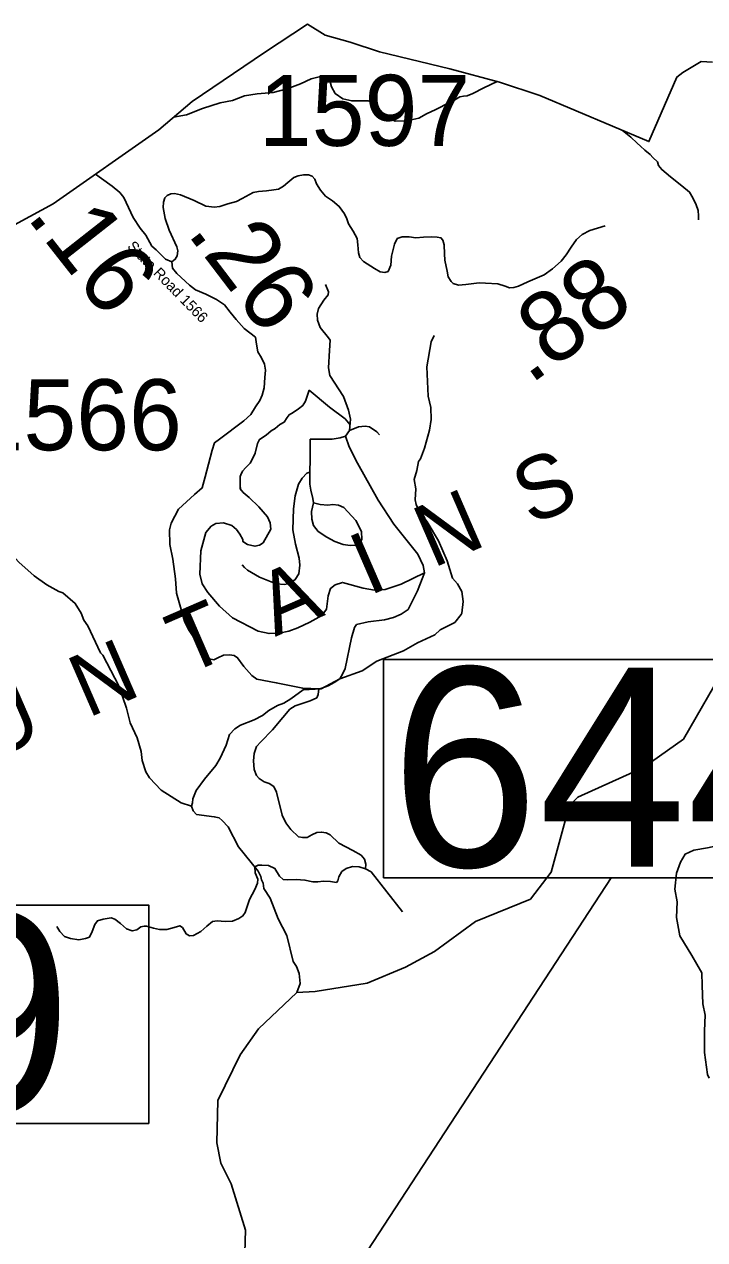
# Model space of a CAD drawing. Extents: x 1248224 to 1454986, y 825081 to 985870.
# Drawn here: x 1308155 to 1312944, y 953644 to 962200 of the extents above; entities that cross this region are included whole.
import ezdxf

# ---------------------------------------------------------------- set-up
doc = ezdxf.new("R2010")
doc.units = 0
for name, color, linetype in [('Exist Boundary Political CountyLine', 7, 'Continuous'), ('Exist Geographical Mountain Summit Label', 7, 'Continuous'), ('Exist Hydrographic Misc Water Feature', 7, 'Continuous'), ('Exist Road Non-System Type 51', 7, 'Continuous'), ('Exist Road Secondary Mileage Hundredths English Label', 7, 'Continuous'), ('Exist Road Secondary Structure Standard Bridge Number Label', 7, 'Continuous'), ('Exist Road Secondary Type 51 Attributed', 7, 'Continuous'), ('Exist Road Secondary Type 51 Label', 7, 'Continuous'), ('Exist Road Secondary Type 51 Number Label', 7, 'Continuous')]:
    doc.layers.add(name, color=color, linetype=linetype)

msp = doc.modelspace()

# ---------------------------------------------------------------- linework, layer by layer
at = {"layer": 'Exist Boundary Political CountyLine'}
msp.add_lwpolyline([(1307919.1, 960699.2), (1308357.9, 960936.8), (1309102.5, 961456.5), (1309336, 961657.5), (1309846.5, 962002.5), (1310148.7, 962199.9), (1310272, 962123.6), (1310447.6, 962074.9), (1310655.3, 962005.8), (1311149.7, 961885.4), (1311500.6, 961793.3), (1311782.9, 961699.6), (1312551.4, 961374.2), (1312747.6, 961828.1), (1312789.2, 961860.8), (1312919.7, 961937.8), (1312999, 961934.4)], dxfattribs=at)
at = {"layer": 'Exist Hydrographic Misc Water Feature'}
for points in [[(1311039.2, 960008.1), (1311018.2, 959964.2), (1310988.1, 959789.1), (1310997.3, 959582.1), (1311015.5, 959502.2), (1311017.5, 959417.6), (1311005.7, 959342.3), (1310970.9, 959216.6), (1310943.1, 959141.7), (1310930.6, 959121.4), (1310917, 959057.7), (1310899.6, 958996.5), (1310910.1, 958929.8), (1310906.3, 958851.8), (1310913.6, 958819.7), (1310936.3, 958767.6), (1310990.7, 958698.4), (1311069.7, 958563.8), (1311130.4, 958422.3), (1311169.7, 958301.6), (1311204.7, 958260.7), (1311235.5, 958207.6), (1311243.8, 958136), (1311233.9, 958055.7), (1311229.7, 958046), (1311184.4, 957988.6), (1311083.1, 957937.3), (1311044.3, 957901.9), (1310922.8, 957845.3), (1310823.5, 957789.1), (1310635.6, 957715.6), (1310532, 957649.6), (1310374.6, 957591.2), (1310244.8, 957520.7), (1310116.5, 957515.1), (1310031, 957451.1), (1309982.3, 957420.2), (1309936, 957405.5), (1309875.1, 957370.5), (1309830.2, 957333.7), (1309773.4, 957303.7), (1309676.5, 957265.4), (1309635.9, 957240.7), (1309599, 957201.3), (1309575.2, 957125.4), (1309532.9, 957032.7), (1309503.7, 956981.6), (1309423.4, 956887.1), (1309365.5, 956806.2), (1309340.1, 956746.9), (1309339.5, 956719), (1309331, 956695.3)], [(1308022.3, 958516.5), (1308116, 958414.5), (1308223.8, 958316.3), (1308314.4, 958253.8), (1308397.4, 958206.1), (1308425.2, 958197.4), (1308513.5, 958123.4), (1308555.9, 958054.4), (1308574.8, 958005.6), (1308601.9, 957964.9), (1308691.6, 957775.1), (1308707.2, 957758.4)], [(1308707.2, 957758.4), (1308820.3, 957541.9), (1308874.6, 957386.5), (1308900.2, 957281.8), (1308949.9, 957176.6), (1308977.7, 957080), (1308984.2, 957017.4), (1309010.3, 956936.4), (1309035.4, 956895.7), (1309117.4, 956808), (1309259.5, 956720.5), (1309331, 956695.3)], [(1309707, 953553.4), (1309711, 953710.9), (1309610, 954037.9), (1309539.1, 954183.8), (1309509, 954325.5), (1309516, 954624.2), (1309673.1, 954946.1), (1309803.1, 955127.3), (1310073, 955384.5), (1310201.1, 955391.8), (1310569.1, 955450.1), (1310838.1, 955562.9), (1311041.1, 955673.7), (1311330.1, 955884.6), (1311717.2, 956041), (1311863.1, 956231.7), (1311990.1, 956695.4), (1312050.1, 956759.9), (1312514.1, 956967.2), (1312794.1, 957168.5), (1313098.1, 957694.2)], [(1309331, 956695.3), (1309342.2, 956663.1), (1309367.7, 956638), (1309491.3, 956621.5), (1309527.2, 956612.6), (1309546.8, 956595.8), (1309589.7, 956550.6), (1309662.5, 956408.8), (1309800.6, 956237.8), (1309819.8, 956201.3), (1309823.2, 956177.4), (1309836.7, 956153.4), (1309839.8, 956117.2), (1309886.2, 956048.2), (1309940.9, 955902.6), (1310002.3, 955784.8), (1310048, 955603.3), (1310071.2, 955566.7), (1310090.2, 955518.7), (1310096.4, 955446.4), (1310073, 955384.5)]]:
    msp.add_lwpolyline(points, dxfattribs=at)
at = {"layer": 'Exist Road Non-System Type 51'}
msp.add_line((1310443.8, 959340.5), (1310415.8, 959300.8), dxfattribs=at)
for points in [[(1309205.6, 961545.3), (1309295.9, 961561.7), (1309409.9, 961606.9), (1309533, 961647.9), (1309621, 961664.1), (1309703.9, 961696.2), (1309794.3, 961710), (1309906.5, 961719.4), (1310005.3, 961745.2), (1310098.3, 961781), (1310173, 961815.3), (1310229.4, 961830), (1310261.4, 961831.4), (1310279.3, 961826.8), (1310297.1, 961814.4), (1310308.7, 961794.2), (1310317.8, 961760), (1310342.9, 961713.3), (1310396, 961676), (1310459.7, 961660.5), (1310529.8, 961660.9), (1310575.8, 961662), (1310609.6, 961647.1), (1310650.5, 961604), (1310675.7, 961571.5), (1310707.2, 961546.6), (1310764.7, 961517.3), (1310846.8, 961521.4), (1310931.2, 961539.6), (1310985.9, 961570.3), (1311050.7, 961600.8), (1311148.8, 961649), (1311185.3, 961668.5), (1311219.6, 961689.5), (1311246.3, 961693.1), (1311272, 961696.7), (1311312, 961712.1), (1311390.1, 961752.1), (1311482.8, 961798)], [(1312900.3, 960823.3), (1312900.1, 960852), (1312898.2, 960889.3), (1312884.5, 960928.5), (1312860.9, 960977.6), (1312837.4, 961018.8), (1312782.5, 961063.9), (1312704.1, 961126.7), (1312641.4, 961177.7), (1312619.8, 961207.1), (1312612, 961230.7), (1312578.6, 961262.1), (1312561, 961283.6), (1312521.8, 961315), (1312492.4, 961342.5), (1312468.8, 961362.1), (1312423.8, 961404.6), (1312366.3, 961452.6)], [(1310275.5, 960368.7), (1310295.9, 960316.9), (1310294.1, 960296.5), (1310262.6, 960257.6), (1310225.6, 960200.1), (1310216.3, 960159.4), (1310218.2, 960116.8), (1310236.7, 960064.9), (1310295.7, 959993), (1310308.6, 959975.8), (1310303.3, 959903.7), (1310295.7, 959782.5), (1310304.3, 959726.7), (1310401.8, 959580.7), (1310436.8, 959482.8), (1310450.8, 959419.8), (1310443.8, 959340.5)], [(1309677.8, 958938.7), (1309675, 958930.5), (1309673.9, 958985.8), (1309673.9, 959017.2), (1309677.8, 959029), (1309691.6, 959054.5), (1309715.1, 959080), (1309744.5, 959111.4), (1309766.1, 959150.6), (1309779.8, 959182), (1309795.5, 959248.7), (1309809.2, 959278.1), (1309858.2, 959307.6), (1309893.5, 959339), (1309920.9, 959354.7), (1309954.3, 959382.1), (1309983.7, 959399.8), (1310005.2, 959433.1), (1310019, 959450.8), (1310046.4, 959466.5), (1310083.7, 959492), (1310115, 959515.5), (1310134.6, 959546.9), (1310159.6, 959624.7)], [(1310159.6, 959624.7), (1310302.7, 959505), (1310412.5, 959422.6), (1310447.6, 959381.2)], [(1310228.5, 957523), (1310114.3, 957526.5), (1309927.9, 957565), (1309791.5, 957590.7), (1309756.6, 957615.2), (1309699.5, 957678.1), (1309655.6, 957741.1), (1309632.3, 957757.4), (1309599.7, 957762.1), (1309556.6, 957758.6), (1309517, 957739.9), (1309489, 957725.9), (1309457.6, 957732.9), (1309426.1, 957790), (1309409.8, 957819.2), (1309357.3, 957868.2), (1309309.6, 957939.3), (1309282.8, 957997.6), (1309226, 958194.9), (1309219, 958296.4), (1309199.2, 958434), (1309178.2, 958539), (1309175.7, 958640.2), (1309188.5, 958687.5), (1309240, 958786.2), (1309351.6, 958889.3), (1309407.4, 958936.5), (1309428.9, 959013.8), (1309450.3, 959104), (1309476.1, 959202.8), (1309493.2, 959254.3), (1309527.6, 959280.1), (1309699.2, 959408.9), (1309749.1, 959453.9)], [(1310415.8, 959300.8), (1310378.9, 959287.9), (1310320.6, 959278.6), (1310264.7, 959278.6), (1310166.8, 959279.7)], [(1310415.8, 959300.8), (1310441.4, 959226.2), (1310499.7, 959109.6), (1310646.5, 958850.7), (1310755.8, 958681.4), (1310925.9, 958469.2), (1310963.2, 958389.9), (1310972.5, 958338.6)], [(1310443.8, 959340.5), (1310506.7, 959366.1), (1310553.3, 959370.8), (1310583.6, 959366.1), (1310637.2, 959331.2), (1310655.9, 959310.2)], [(1310166.8, 959279.7), (1310166.8, 959139.8), (1310164.5, 959046.5)], [(1310164.5, 959046.5), (1310142.5, 959039.1), (1310111.1, 959005.2), (1310084.3, 958963.3), (1310062.1, 958881.6), (1310049.3, 958788.3), (1310044.7, 958641.4), (1310063.3, 958541.1), (1310088.9, 958441.6), (1310093.5, 958392.7), (1310086.5, 958332), (1310062.1, 958291.2), (1310029.4, 958266.7), (1309985.2, 958256.2), (1309928.1, 958262), (1309810.4, 958307.5), (1309725.7, 958356.5), (1309705.8, 958375.1), (1309687.2, 958394.9)], [(1310164.5, 959046.5), (1310164.5, 958962.2), (1310171.5, 958920.2), (1310186.6, 958860.7), (1310190.1, 958831.6)], [(1310972.5, 958338.6), (1310807.1, 958259.3), (1310695.2, 958221.9), (1310620.6, 958217.3), (1310539.1, 958231.3), (1310394.6, 958270.9), (1310343.3, 958254.6), (1310310.7, 958228.9), (1310294.4, 958177.6), (1310282.7, 958082), (1310248.3, 958038.6), (1310164.4, 957991.9), (1310080.5, 957952.3), (1310017.6, 957928.9), (1309947.7, 957914.9), (1309877.8, 957910.3), (1309800.9, 957928.9), (1309619.1, 958022.2), (1309528.2, 958103.9), (1309446.6, 958199.5), (1309407, 958260.1), (1309390.7, 958330.1), (1309397.7, 958493.4), (1309432.6, 958621.6), (1309469.9, 958665.9), (1309502.6, 958684.6), (1309556.2, 958689.3), (1309614.4, 958670.6), (1309649.4, 958642.6), (1309672.7, 958610), (1309693.7, 958572.7), (1309693.7, 958558.7), (1309726.3, 958537.7), (1309777.6, 958526), (1309810.2, 958533), (1309835.8, 958549.3), (1309889.4, 958645), (1309884.8, 958691.6), (1309866.1, 958733.6), (1309805.5, 958803.5), (1309737.9, 958868.8), (1309696, 958904.8), (1309675, 958930.5)], [(1310190.1, 958831.6), (1310177.3, 958769.8), (1310179.6, 958716.1), (1310191.3, 958670.7), (1310223.9, 958628.7), (1310284.5, 958589), (1310341.6, 958558.7), (1310398.7, 958537.7), (1310447.7, 958531.9), (1310488.4, 958534.2), (1310509.4, 958541.2), (1310524.6, 958558.7), (1310530.4, 958576.2)], [(1310530.4, 958576.2), (1310529.2, 958627.5), (1310512.9, 958662.5), (1310488.4, 958708), (1310403.4, 958797.8), (1310367.3, 958815.3), (1310326.5, 958818.8), (1310290.3, 958815.3), (1310237.9, 958819.9), (1310190.1, 958831.6)], [(1310972.5, 958338.6), (1310922.4, 958211.3), (1310856, 958080.7), (1310808.2, 958046.9), (1310752.3, 958023.5), (1310690.5, 958007.2), (1310576.3, 957994.4), (1310493.6, 957974.6), (1310479.9, 957952.8), (1310458.9, 957881.7), (1310413.4, 957664.8), (1310395.1, 957625.7), (1310375.3, 957593), (1310336.9, 957566.2), (1310292.6, 957542.9), (1310249.5, 957526.5), (1310228.5, 957523)], [(1310228.5, 957523), (1310222.8, 957481.4), (1310213.5, 957459.2), (1310165.7, 957438.2), (1310062, 957402.1), (1310023.6, 957377.6), (1309974.6, 957320.4), (1309902.4, 957233), (1309818.7, 957149.5), (1309789.6, 957115.6), (1309773.3, 957065.5), (1309768.6, 957015.4), (1309773.3, 956954.7), (1309788.4, 956911.3), (1309808.2, 956890.3), (1309843.1, 956868.2), (1309879.3, 956855.4), (1309910.7, 956834.4), (1309929.4, 956793.5), (1309969, 956631.5), (1309995.8, 956579), (1310031.9, 956531.2), (1310085.5, 956481), (1310114.7, 956475.2), (1310144.9, 956475.2), (1310177.6, 956493.8), (1310213.7, 956510.2), (1310247.5, 956513.7), (1310279, 956507.8), (1310308.1, 956493.8), (1310369.8, 956435.5), (1310466.9, 956384.6), (1310525.1, 956350.8), (1310548.5, 956321.6), (1310557.8, 956287.8), (1310556.6, 956255.2)], [(1313458.9, 956417.5), (1313385, 956411.1), (1313295.9, 956411.1), (1313206.8, 956407.1), (1313133.9, 956407.1), (1313040.7, 956419.2), (1312963.7, 956403), (1312866.5, 956386.8), (1312805.8, 956358.4), (1312773.4, 956301.7), (1312745, 956224.7), (1312732.9, 956111.2), (1312749.1, 956022), (1312745, 955912.6), (1312769.3, 955782.9), (1312854.4, 955645), (1312923.2, 955523.4), (1312927.3, 955434.3), (1312931.3, 955304.6), (1312947.5, 955223.5), (1312943.5, 955114), (1312943.5, 954961.7), (1312963.8, 954807.7), (1312974.4, 954780.3)], [(1310556.6, 956255.2), (1310512.4, 956268.5), (1310465.8, 956270.8), (1310419.2, 956258), (1310390, 956235.8), (1310369, 956197.3), (1310360.9, 956170.5), (1310351.6, 956158.8), (1310309.6, 956164.7), (1310260.7, 956167), (1310219.9, 956162.3), (1310186.1, 956162.3), (1310130.2, 956175.2), (1310069, 956178.7), (1310010.7, 956176.3), (1309976.9, 956179.8), (1309950.1, 956202), (1309918.7, 956258), (1309874.4, 956277.8), (1309826.6, 956281.3), (1309801, 956280.1), (1309777.7, 956269.6), (1309780, 956226.5), (1309797.5, 956181), (1309795.1, 956154.2), (1309776.5, 956108.7), (1309740.4, 956039.9), (1309708.9, 955946.6), (1309693.1, 955922.7), (1309664, 955904.1), (1309620.9, 955886.6), (1309569.6, 955884.3), (1309512.5, 955887.8), (1309478.7, 955883.1), (1309440.3, 955850.4), (1309398.3, 955814.3), (1309345.9, 955786.3), (1309316.7, 955784), (1309293.4, 955796.8), (1309267.8, 955842.3), (1309249.1, 955853.9), (1309210.7, 955841.1), (1309158.3, 955828.3), (1309107, 955828.3), (1309065, 955836.5), (1309014.5, 955850.4), (1308998.2, 955850.4), (1308976, 955845.8), (1308945.7, 955826), (1308914.3, 955817.8), (1308874.7, 955833), (1308831.6, 955869.1), (1308790.8, 955900.6), (1308765.1, 955908.8), (1308709.2, 955900.6), (1308669.6, 955887.8), (1308652.1, 955863.3), (1308633.5, 955813.1), (1308612.5, 955774.6), (1308584.5, 955764.2), (1308537.9, 955756), (1308480.8, 955765.3), (1308436.5, 955779.3), (1308405.1, 955813.1), (1308384.1, 955848.1)], [(1310556.6, 956255.2), (1310597.4, 956233.5), (1310816.5, 955952.4)]]:
    msp.add_lwpolyline(points, dxfattribs=at)
at = {"layer": 'Exist Road Secondary Structure Standard Bridge Number Label'}
msp.add_line((1309019.1, 951196.9), (1312284.9, 956191.7), dxfattribs=at)
for points in [[(1310683.1, 957728.3), (1314399, 957728.3), (1314399, 956191.9), (1310683.1, 956191.9)], [(1305314.4, 955999.5), (1309030.3, 955999.5), (1309030.3, 954463.1), (1305314.4, 954463.1)]]:
    msp.add_lwpolyline(points, close=True, dxfattribs=at)
at = {"layer": 'Exist Road Secondary Type 51 Attributed'}
for points in [[(1308655.8, 961144.7), (1308699.1, 961114.2), (1308774.2, 961060.9), (1308827.5, 961014.8), (1308854.2, 960980.8), (1308922.1, 960840.1), (1308970.6, 960764.9), (1309009.3, 960716.4), (1309053, 960638.8), (1309082.1, 960612.1), (1309147.5, 960546.6), (1309193.6, 960527.2)], [(1309193.6, 960527.2), (1309217.3, 960545.8), (1309229.7, 960569.4), (1309234.7, 960605.4), (1309228.5, 960632.7), (1309173.9, 960750.7), (1309145.3, 960832.7), (1309132.9, 960909.7), (1309135.3, 960949), (1309142.8, 960978.8), (1309160.1, 960993.7), (1309185, 961007.4), (1309211, 961008.6), (1309254.5, 960998.7), (1309351.3, 960958.9), (1309432, 960920.4), (1309454.3, 960916.7), (1309491.6, 960913), (1309531.3, 960917.9), (1309587.2, 960936.6), (1309649.2, 960951.5), (1309689, 960972.6), (1309765.9, 961016.1), (1309803.7, 961023.3), (1309858.4, 961028.3), (1309911.7, 961035.7), (1309944, 961039.5), (1309980, 961059.4), (1310009.8, 961086.7), (1310050.8, 961121.5), (1310081.8, 961133.9), (1310119.1, 961140.1), (1310155.1, 961141.3), (1310179.9, 961130.2), (1310199.7, 961110.3), (1310210.9, 961076.7), (1310239.5, 961032), (1310275.5, 960991), (1310325.1, 960956.2), (1310371.1, 960917.7), (1310408.3, 960865.6), (1310425.7, 960829.5), (1310436.9, 960794.8), (1310470.4, 960743.8), (1310498.4, 960692.4), (1310502.2, 960646.4), (1310507.1, 960590.5), (1310515.8, 960559.4), (1310543.1, 960530.9), (1310620.1, 960479.9), (1310659.8, 960456.3), (1310693.3, 960453.8), (1310715.7, 960460.1), (1310734.3, 960504.8), (1310740.5, 960568.1), (1310760.4, 960652.6), (1310780.2, 960691.1), (1310813.7, 960704.8), (1310863.4, 960704.8), (1310911.8, 960697.3), (1310965.2, 960701.1), (1311022.3, 960703.5), (1311060.8, 960702.3), (1311087.7, 960697.3), (1311101.4, 960681.2), (1311110, 960647.6), (1311112.5, 960584.3), (1311115, 960539.5), (1311131.1, 960461.3), (1311137.4, 960422.8), (1311158.5, 960390.5), (1311174.6, 960374.3), (1311211.8, 960363.2), (1311262.7, 960368.1), (1311355.8, 960380.5), (1311401.8, 960376.8), (1311488.7, 960373.1), (1311540.2, 960355.8), (1311570, 960345.9), (1311599.8, 960347.1), (1311633.4, 960357.1), (1311699.1, 960388.1), (1311814.6, 960436.6), (1311872.9, 960477.6), (1311933.8, 960533.5), (1311968.5, 960578.2), (1312004.2, 960630.5), (1312042, 960684.4), (1312081.8, 960720.4), (1312135.1, 960749), (1312243.4, 960782.1)], [(1309193.6, 960527.2), (1309198.4, 960483.5), (1309227.5, 960444.7), (1309317.2, 960364.7), (1309360.6, 960331.7), (1309433.4, 960300.2), (1309508.5, 960263.8), (1309564.3, 960225), (1309603, 960174), (1309646.7, 960120.7), (1309702.4, 960057.6), (1309782.4, 959997), (1309789.6, 959948.8), (1309799.3, 959893.1), (1309823.6, 959851.8), (1309845.4, 959808.2), (1309852.7, 959764.5), (1309847.8, 959713.6), (1309843, 959640.8), (1309828.4, 959589.8), (1309811.5, 959551), (1309782.4, 959507.4), (1309749.1, 959453.9)]]:
    msp.add_lwpolyline(points, dxfattribs=at)

# ---------------------------------------------------------------- texts
at = {"layer": 'Exist Geographical Mountain Summit Label'}
msp.add_text('M  O  U  N  T  A  I  N  S', height=440, rotation=23.47841, dxfattribs=at).set_placement((1306442.1, 956376.3))
at = {"layer": 'Exist Road Secondary Mileage Hundredths English Label'}
for s, rotation, p in [('.16', 308.13796, (1308163, 960845.6)), ('.26', 307.28484, (1309292.1, 960732.4)), ('.88', 35.86085, (1311713.4, 959659.6))]:
    msp.add_text(s, height=500, rotation=rotation, dxfattribs=at).set_placement(p)
at = {"layer": 'Exist Road Secondary Structure Standard Bridge Number Label'}
for s, p in [('644', (1310733.3, 956271)), ('379', (1305364.6, 954542.2))]:
    msp.add_text(s, height=1400, dxfattribs=at).set_placement(p)
at = {"layer": 'Exist Road Secondary Type 51 Label'}
msp.add_text('State Road 1566', height=75, rotation=314.37295, dxfattribs=at).set_placement((1308874.6, 960631))
at = {"layer": 'Exist Road Secondary Type 51 Number Label'}
for s, p in [('1597', (1309806.2, 961344.2)), ('1566', (1307776.5, 959201.3))]:
    msp.add_text(s, height=500, dxfattribs=at).set_placement(p)

doc.saveas('drawing.dxf')
